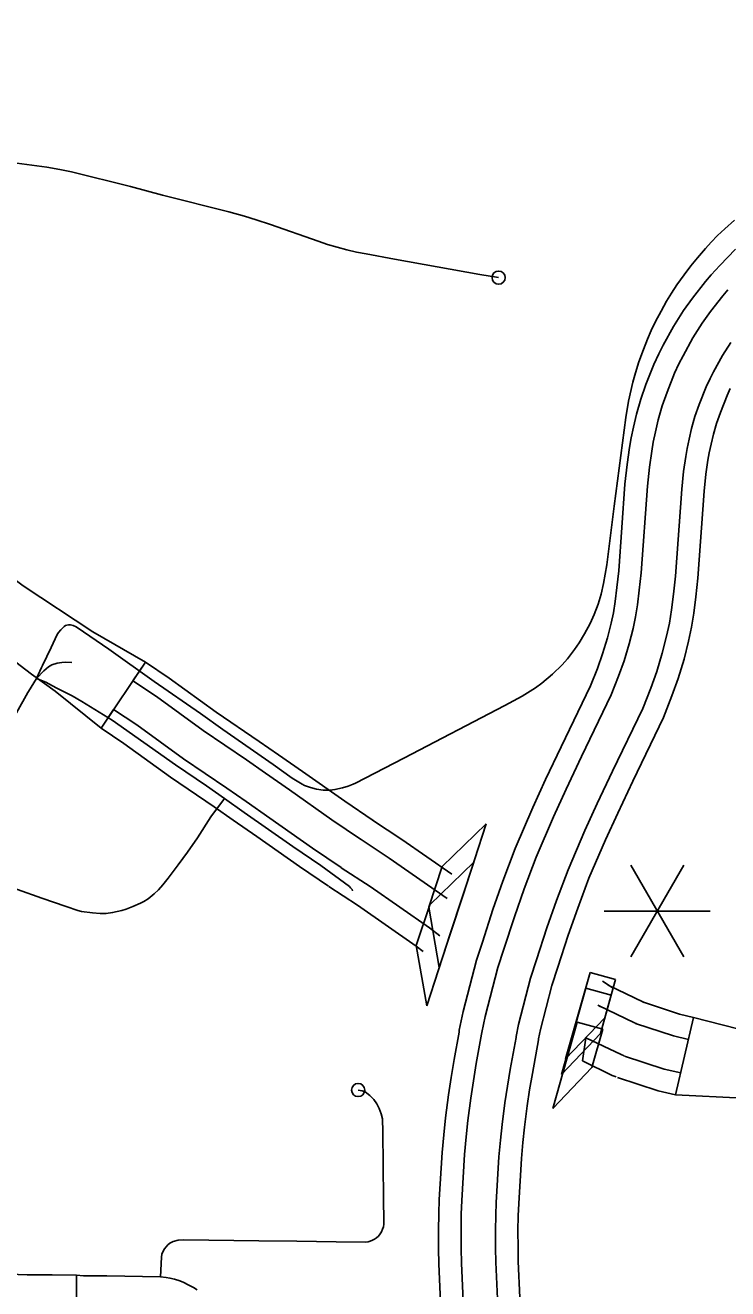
# Model space of a CAD drawing. Extents: x -19 to 366, y -4 to 359.
# Drawn here: x 148.022 to 148.524, y 193.836 to 194.739 of the extents above; entities that cross this region are included whole.
import ezdxf

# ---------------------------------------------------------------- set-up
doc = ezdxf.new("R2010")
doc.units = 0
for name, color, linetype in [('Level 10', 7, 'Continuous'), ('Level 19', 7, 'Continuous'), ('Level 33', 7, 'Continuous'), ('Level 42', 7, 'Continuous'), ('Level 48', 7, 'Continuous'), ('Level 60', 7, 'Continuous')]:
    doc.layers.add(name, color=color, linetype=linetype)

msp = doc.modelspace()

# ---------------------------------------------------------------- linework, layer by layer
at = {"layer": 'Level 10'}
for p, q in [((148.07041, 194.30555), (148.10805, 194.28392)), ((148.04349, 194.26307), (148.02661, 194.2754)), ((148.10805, 194.28392), (148.07634, 194.23678)), ((148.09907, 194.27056), (148.10805, 194.28392)), ((148.07634, 194.23678), (148.08532, 194.25013)), ((148.46338, 194.0409), (148.46442, 194.04053)), ((148.4203, 193.99872), (148.42283, 194.01538))]:
    msp.add_line(p, q, dxfattribs=at)
for points in [[(147.93387, 194.40764), (147.93483, 194.40668), (147.9481, 194.39554), (147.96001, 194.38474), (147.97094, 194.3755), (147.98282, 194.36649), (148.00136, 194.35288), (148.02071, 194.33838), (148.07041, 194.30555)], [(148.02661, 194.2754), (148.01143, 194.28688), (147.9928, 194.30012), (147.97315, 194.31485), (147.95449, 194.32854), (147.94132, 194.33854), (147.92881, 194.34912), (147.91696, 194.35986), (147.90288, 194.37169), (147.90052, 194.37403)], [(148.10805, 194.28392), (148.12512, 194.27244), (148.15869, 194.24817), (148.18932, 194.22723), (148.20316, 194.21762), (148.22022, 194.20579), (148.25055, 194.18438), (148.27079, 194.17062)], [(148.26174, 194.15731), (148.24138, 194.17115), (148.21099, 194.1926), (148.19398, 194.2044), (148.18019, 194.21397), (148.14943, 194.23499), (148.11591, 194.25923), (148.09907, 194.27056)], [(148.07634, 194.23678), (148.04349, 194.26307)], [(148.08532, 194.25013), (148.10182, 194.23903), (148.13527, 194.21485), (148.16622, 194.19369), (148.17994, 194.18417), (148.19687, 194.17242), (148.22736, 194.15091), (148.24789, 194.13695)], [(148.23884, 194.12364), (148.21819, 194.13768), (148.18765, 194.15923), (148.17076, 194.17094), (148.15709, 194.18043), (148.12601, 194.20168), (148.09261, 194.22583), (148.07634, 194.23678)], [(148.27035, 194.17091), (148.29136, 194.15711), (148.32692, 194.13241)], [(148.32377, 194.115), (148.28235, 194.14376), (148.26151, 194.15746)], [(148.24799, 194.13688), (148.26857, 194.12336), (148.31098, 194.0939), (148.31841, 194.08827)], [(148.30652, 194.07708), (148.30153, 194.08087), (148.25955, 194.11002), (148.23915, 194.12343)], [(148.44156, 194.05136), (148.43469, 194.05568)], [(148.46442, 194.04053), (148.464, 194.04069), (148.43882, 194.05288)], [(148.49973, 194.02982), (148.48983, 194.0321), (148.46338, 194.0409)], [(148.43145, 194.0387), (148.43299, 194.03773)], [(148.4318, 194.03839), (148.45765, 194.02588), (148.45875, 194.02546)], [(148.4583, 194.02562), (148.48547, 194.01659), (148.49612, 194.01413)], [(148.48696, 193.97445), (148.49973, 194.02982), (148.54167, 194.01911), (148.57955, 194.01418), (148.61302, 194.01015), (148.6454, 194.00602), (148.67741, 194.00007), (148.70641, 193.99137), (148.72936, 193.98256), (148.78007, 193.96075), (148.79438, 193.95438), (148.80636, 193.94959), (148.832, 193.93806), (148.88132, 193.91666)], [(148.42283, 194.01538), (148.44793, 194.00323), (148.45009, 194.00242)], [(148.44442, 193.98735), (148.44157, 193.98842), (148.4203, 193.99872)], [(148.45053, 194.00226), (148.4788, 193.99286), (148.49058, 193.99014)], [(148.48696, 193.97445), (148.47444, 193.97734), (148.44546, 193.98698)], [(148.8581, 193.8754), (148.81292, 193.89473), (148.78786, 193.906), (148.77597, 193.91075), (148.76109, 193.91737), (148.71151, 193.93869), (148.69109, 193.94653), (148.66625, 193.95399), (148.63808, 193.95922), (148.60719, 193.96316), (148.57367, 193.9672), (148.53525, 193.9722), (148.48696, 193.97445)]]:
    msp.add_lwpolyline(points, dxfattribs=at)
at = {"layer": 'Level 19'}
for points in [[(148.52978, 194.57917), (148.51851, 194.56746), (148.5123, 194.5608), (148.50822, 194.55604), (148.49895, 194.54416), (148.49265, 194.53527), (148.48543, 194.52391), (148.47802, 194.51059), (148.47484, 194.5043), (148.4714, 194.49677), (148.46578, 194.48253), (148.46199, 194.47197), (148.45893, 194.46115), (148.45678, 194.452), (148.45518, 194.44419), (148.45398, 194.43739), (148.45224, 194.42527), (148.45077, 194.41119), (148.4463, 194.34912), (148.44503, 194.3373), (148.44369, 194.32715), (148.44245, 194.31923), (148.44085, 194.31171), (148.43819, 194.30128), (148.43476, 194.28985), (148.43108, 194.27946), (148.42623, 194.26696), (148.4052, 194.22346), (148.39404, 194.19997), (148.38491, 194.17989), (148.37228, 194.15054), (148.36358, 194.12727), (148.35644, 194.10698), (148.34889, 194.08371), (148.34455, 194.07079)], [(148.35981, 194.06566), (148.36418, 194.07866), (148.37169, 194.10183), (148.37872, 194.12178), (148.38722, 194.14454), (148.39963, 194.17338), (148.40863, 194.19318), (148.41972, 194.2165), (148.44101, 194.26054), (148.44617, 194.27386), (148.45007, 194.28484), (148.45371, 194.29698), (148.45653, 194.30805), (148.45828, 194.3163), (148.45963, 194.32484), (148.46102, 194.33539), (148.46234, 194.34768), (148.4668, 194.40977), (148.46822, 194.42329), (148.46987, 194.43484), (148.471, 194.44117), (148.4725, 194.44855), (148.47452, 194.45711), (148.47733, 194.46706), (148.48084, 194.47686), (148.48622, 194.49047), (148.48935, 194.49732), (148.49224, 194.50304), (148.49927, 194.51568), (148.50602, 194.52629), (148.51187, 194.53455), (148.52068, 194.54585), (148.5243, 194.55007)], [(148.52646, 194.51256), (148.52044, 194.50308), (148.51399, 194.49149), (148.51154, 194.48664), (148.50888, 194.48083), (148.50389, 194.46818), (148.5008, 194.45955), (148.49836, 194.45094), (148.49655, 194.44327), (148.49518, 194.43656), (148.49419, 194.43095), (148.49266, 194.42026), (148.49133, 194.40761), (148.48686, 194.34548), (148.48547, 194.33247), (148.484, 194.32132), (148.4825, 194.31182), (148.48051, 194.30245), (148.47744, 194.2904), (148.47347, 194.27718), (148.46926, 194.2653), (148.46361, 194.25072), (148.44192, 194.20586), (148.43096, 194.1828), (148.42215, 194.16341), (148.41007, 194.13536), (148.40187, 194.11338), (148.39502, 194.09394), (148.38756, 194.07094), (148.38315, 194.05782)], [(148.39841, 194.05269), (148.40284, 194.06589), (148.41027, 194.08878), (148.417, 194.10789), (148.42502, 194.12936), (148.43687, 194.1569), (148.44556, 194.17601), (148.45644, 194.1989), (148.47839, 194.24429), (148.48435, 194.2597), (148.48878, 194.27217), (148.49296, 194.2861), (148.49619, 194.29879), (148.49833, 194.30888), (148.49993, 194.31901), (148.50145, 194.33056), (148.5029, 194.34405), (148.50737, 194.40619), (148.50863, 194.41828), (148.51009, 194.4284), (148.511, 194.43354), (148.51228, 194.43981), (148.51395, 194.4469), (148.51614, 194.45463), (148.51896, 194.46251), (148.5237, 194.47452), (148.52605, 194.47966)], [(148.34455, 194.07079), (148.33512, 194.03412), (148.33228, 194.02085), (148.33226, 194.01941), (148.32861, 193.99965), (148.32649, 193.987), (148.32464, 193.97439), (148.32256, 193.958), (148.32123, 193.94602), (148.32009, 193.93316), (148.31803, 193.89963), (148.31766, 193.88958), (148.31748, 193.87758), (148.3176, 193.86442), (148.31773, 193.85367), (148.31896, 193.82631)], [(148.33503, 193.82727), (148.33382, 193.85413), (148.3337, 193.86459), (148.33358, 193.87753), (148.33375, 193.88915), (148.33411, 193.89884), (148.33614, 193.93195), (148.33725, 193.94442), (148.33855, 193.95609), (148.34059, 193.97221), (148.3424, 193.9845), (148.34446, 193.99686), (148.34834, 194.01784), (148.34836, 194.01906), (148.35079, 194.03045), (148.35981, 194.06566)], [(148.38315, 194.05782), (148.37477, 194.02483), (148.37295, 194.01631), (148.37294, 194.01543), (148.36871, 193.99259), (148.36672, 193.98068), (148.36499, 193.96887), (148.363, 193.95319), (148.36175, 193.94197), (148.36069, 193.93011), (148.35871, 193.89763), (148.35837, 193.88851), (148.3582, 193.87746), (148.35832, 193.86485), (148.35844, 193.85483), (148.35961, 193.82873)], [(148.37569, 193.82968), (148.37453, 193.85528), (148.37442, 193.86502), (148.3743, 193.87742), (148.37446, 193.88809), (148.37479, 193.89684), (148.37675, 193.9289), (148.37777, 193.94036), (148.37898, 193.95128), (148.38094, 193.96669), (148.38263, 193.97818), (148.38457, 193.9898), (148.38902, 194.01386), (148.38902, 194.01451), (148.39045, 194.02115), (148.39841, 194.05269)]]:
    msp.add_lwpolyline(points, dxfattribs=at)
at = {"layer": 'Level 33'}
for points in [[(148.36047, 194.55885), (148.3471, 194.56106), (148.28614, 194.57201), (148.26587, 194.57576), (148.25889, 194.57716), (148.25195, 194.57878), (148.24507, 194.58061), (148.23826, 194.58265), (148.23149, 194.58488), (148.19741, 194.59693), (148.18727, 194.60026), (148.17888, 194.60278), (148.16758, 194.6058), (148.12014, 194.61791), (148.09731, 194.62407), (148.05513, 194.63443), (148.047, 194.63614), (148.03757, 194.63783), (148.01614, 194.64075), (147.98087, 194.64642), (147.96295, 194.65033), (147.94143, 194.65467), (147.92795, 194.6579)], [(148.29278, 194.21526), (148.36493, 194.2528), (148.37723, 194.25953), (148.38693, 194.26563), (148.39133, 194.26877), (148.39902, 194.27525), (148.40591, 194.2819), (148.40963, 194.28635), (148.41467, 194.29304), (148.41794, 194.29763), (148.42189, 194.30404), (148.42579, 194.31147), (148.4287, 194.31802), (148.43153, 194.32547), (148.43364, 194.3326), (148.43545, 194.34019), (148.4377, 194.35357), (148.44303, 194.39543), (148.45141, 194.45879), (148.45338, 194.47047), (148.45641, 194.48401), (148.45827, 194.4907), (148.46078, 194.49858), (148.46397, 194.50756), (148.46685, 194.51495), (148.46953, 194.52108), (148.47259, 194.52744), (148.47653, 194.53494), (148.48047, 194.54194), (148.48394, 194.54766), (148.48791, 194.55364), (148.49298, 194.56079), (148.49785, 194.56727), (148.50255, 194.57308), (148.50821, 194.57966), (148.51238, 194.58422), (148.51698, 194.58886), (148.52212, 194.59369), (148.52913, 194.59992)], [(148.04071, 194.29442), (148.04495, 194.30357), (148.04592, 194.30518), (148.04755, 194.30706), (148.05008, 194.30947), (148.05085, 194.31002), (148.05186, 194.31042)], [(148.05186, 194.31042), (148.05315, 194.31063), (148.0546, 194.31057), (148.05641, 194.31002), (148.05845, 194.30912), (148.06382, 194.30559), (148.08181, 194.29313)], [(148.0301, 194.27226), (148.03379, 194.28006), (148.03451, 194.28154), (148.04071, 194.29442)], [(148.08181, 194.29313), (148.11428, 194.27013), (148.14737, 194.24714), (148.16347, 194.23569), (148.19939, 194.21061)], [(148.05534, 194.28357), (148.05106, 194.2839), (148.04835, 194.28363), (148.0449, 194.2831), (148.04124, 194.282), (148.03878, 194.28055), (148.03545, 194.2778), (148.0301, 194.27226)], [(147.95055, 194.16846), (147.95179, 194.16982), (147.95874, 194.17739), (147.97707, 194.19694), (147.98596, 194.20715), (147.9929, 194.2148), (147.99886, 194.22226), (148.00489, 194.23071), (148.00716, 194.2339), (148.01237, 194.24184), (148.0158, 194.2476), (148.024, 194.26223), (148.02448, 194.26301), (148.0301, 194.27226)], [(148.16454, 194.18636), (148.15159, 194.19555), (148.12946, 194.21037), (148.08432, 194.24247), (148.06259, 194.25579), (148.05576, 194.25975), (148.04432, 194.26561), (148.03695, 194.2696), (148.0301, 194.27226)], [(148.19939, 194.21061), (148.21299, 194.20089), (148.22015, 194.19663), (148.22181, 194.19579), (148.22612, 194.19416), (148.23037, 194.19307), (148.23517, 194.19242), (148.23996, 194.19229), (148.24343, 194.19273), (148.24893, 194.194), (148.25299, 194.19523), (148.25655, 194.19666), (148.25809, 194.19734), (148.29278, 194.21526)], [(148.16454, 194.18636), (148.15489, 194.17335), (148.14516, 194.15824), (148.13803, 194.14791), (148.13148, 194.13886), (148.12439, 194.12949), (148.12058, 194.12464), (148.11751, 194.12119), (148.11438, 194.11817), (148.10996, 194.1147)], [(148.25615, 194.12046), (148.25571, 194.12126), (148.25467, 194.12259), (148.2538, 194.12341), (148.23331, 194.13838), (148.21348, 194.15198), (148.17862, 194.17635), (148.16454, 194.18636)], [(148.10996, 194.1147), (148.1069, 194.11274), (148.10459, 194.11146), (148.09914, 194.10908), (148.09439, 194.10737), (148.09115, 194.10638), (148.08461, 194.10485), (148.07996, 194.10421), (148.07577, 194.10411), (148.07015, 194.10455), (148.06227, 194.10565), (148.05967, 194.10634), (148.05151, 194.10927), (148.03402, 194.11504), (148.01669, 194.12133), (148.00317, 194.12579), (147.99724, 194.12793), (147.99263, 194.12994), (147.98849, 194.1321), (147.98275, 194.13536), (147.97797, 194.13855)], [(148.11891, 193.84436), (148.11946, 193.85836), (148.11983, 193.86048), (148.1206, 193.86232), (148.12175, 193.86432), (148.12282, 193.86574), (148.1241, 193.8672), (148.12556, 193.86846), (148.12777, 193.86959), (148.13149, 193.87057), (148.13543, 193.87086), (148.18917, 193.87003), (148.21634, 193.86996), (148.2443, 193.86942), (148.26543, 193.86924), (148.26713, 193.86946), (148.26878, 193.86988), (148.27037, 193.87051), (148.27186, 193.87134), (148.27325, 193.87234), (148.27452, 193.87351), (148.27573, 193.875), (148.27675, 193.87663), (148.27752, 193.87838), (148.27808, 193.88022), (148.27841, 193.88212), (148.27847, 193.88404), (148.27809, 193.90047), (148.27769, 193.94797), (148.27743, 193.95725), (148.27657, 193.96085), (148.27515, 193.96471), (148.27339, 193.96813), (148.27117, 193.97122), (148.26836, 193.97409), (148.26499, 193.97655), (148.263, 193.97746), (148.26007, 193.97793)], [(148.05872, 193.84546), (148.04131, 193.84576), (148.02342, 193.84578), (148.01712, 193.84606), (148.00788, 193.84692), (148.00065, 193.84782), (147.99537, 193.84869), (147.99284, 193.84911), (147.9861, 193.85056), (147.97829, 193.85266), (147.97035, 193.85514), (147.9642, 193.85739), (147.9565, 193.86061), (147.94961, 193.86372), (147.94403, 193.86648), (147.92552, 193.87719)], [(148.05925, 193.78676), (148.05924, 193.79896), (148.05885, 193.81433), (148.05872, 193.84546)], [(148.11891, 193.84436), (148.08036, 193.84503), (148.06383, 193.84512), (148.05872, 193.84546)], [(148.11891, 193.84436), (148.12286, 193.84399), (148.1255, 193.84345), (148.12875, 193.84267), (148.13257, 193.84143), (148.13554, 193.84023), (148.13867, 193.83873), (148.1425, 193.83663), (148.14508, 193.83499)]]:
    msp.add_lwpolyline(points, dxfattribs=at)
for centre in [(148.36047, 194.55885), (148.26007, 193.97793)]:
    msp.add_circle(centre, 0.00473, dxfattribs=at)
at = {"layer": 'Level 42'}
for p, q in [((148.35167, 194.1682), (148.32018, 194.13784)), ((148.33484, 194.11689), (148.35167, 194.1682)), ((148.34269, 194.14082), (148.31121, 194.11046)), ((148.32587, 194.08951), (148.34269, 194.14082)), ((148.32018, 194.13784), (148.31062, 194.10869)), ((148.31801, 194.06558), (148.33484, 194.11689)), ((148.31121, 194.11046), (148.30165, 194.08131)), ((148.31062, 194.10869), (148.31801, 194.06558)), ((148.30904, 194.0382), (148.32587, 194.08951)), ((148.30165, 194.08131), (148.30904, 194.0382)), ((148.40827, 194.00027), (148.42578, 194.06204)), ((148.42578, 194.06204), (148.444, 194.05687)), ((148.40528, 193.98912), (148.42278, 194.05089)), ((148.42278, 194.05089), (148.44101, 194.04573)), ((148.444, 194.05687), (148.43625, 194.02954)), ((148.44101, 194.04573), (148.43326, 194.0184)), ((148.39919, 193.96476), (148.4167, 194.02653)), ((148.43625, 194.02954), (148.40827, 194.00027)), ((148.4167, 194.02653), (148.43492, 194.02136)), ((148.43326, 194.0184), (148.40528, 193.98912)), ((148.43492, 194.02136), (148.42718, 193.99403)), ((148.42718, 193.99403), (148.39919, 193.96476))]:
    msp.add_line(p, q, dxfattribs=at)
at = {"layer": 'Level 48'}
for p, q in [((148.49277, 194.13868), (148.45489, 194.07307)), ((148.45489, 194.13868), (148.49277, 194.07307)), ((148.43595, 194.10587), (148.51171, 194.10587))]:
    msp.add_line(p, q, dxfattribs=at)
at = {"layer": 'Level 60'}
for points in [[(154.11585, 1.87092), (153.9063, 10.48743), (153.69602, 19.10409), (153.48501, 27.72087), (153.27327, 36.3378), (153.0608, 44.95486), (152.84759, 53.57206), (152.63366, 62.1894), (152.419, 70.80688), (152.20362, 79.42449), (151.98751, 88.04225), (151.77068, 96.66014), (151.55312, 105.27817), (151.33484, 113.89634), (151.11584, 122.51465), (150.89612, 131.13311), (150.67568, 139.7517), (150.45452, 148.37043), (150.23264, 156.98931), (150.01005, 165.60832), (149.78674, 174.22748), (149.56272, 182.84677), (149.33799, 191.46621), (149.11254, 200.0858), (148.88638, 208.70552), (148.65952, 217.32539), (148.43194, 225.9454), (148.20366, 234.56555), (147.97466, 243.18584), (147.74497, 251.80628), (147.51457, 260.42687), (147.28346, 269.04759), (147.05165, 277.66846), (146.81914, 286.28948), (146.58593, 294.91064), (146.35202, 303.53194), (146.11742, 312.15339), (145.88211, 320.77499), (145.64611, 329.39673), (145.40941, 338.01861), (145.17202, 346.64065)], [(0, 189.51617), (7.11214, 189.52059), (14.22427, 189.53386), (21.33637, 189.55597), (28.44845, 189.58693), (35.56048, 189.62672), (42.67245, 189.67537), (49.78436, 189.73285), (56.89619, 189.79918), (64.00793, 189.87436), (71.11958, 189.95838), (78.23111, 190.05124), (85.34253, 190.15294), (92.45381, 190.26349), (99.56495, 190.38288), (106.67593, 190.51112), (113.78675, 190.6482), (120.89739, 190.79412), (128.00785, 190.94888), (135.11811, 191.11248), (142.22816, 191.28493), (149.33799, 191.46621), (156.44759, 191.65634), (163.55694, 191.85531), (170.66605, 192.06312), (177.77489, 192.27977), (184.88345, 192.50526), (191.99173, 192.73959), (199.09971, 192.98276), (206.20739, 193.23477), (213.31474, 193.49561), (220.42177, 193.7653), (227.52845, 194.04382), (234.63479, 194.33118), (241.74076, 194.62738), (248.84635, 194.93241), (255.95157, 195.24628), (263.05638, 195.56898), (270.16079, 195.90052), (277.26478, 196.24089), (284.36834, 196.5901), (291.47147, 196.94814), (298.57414, 197.31501), (305.67635, 197.69072), (312.77809, 198.07525), (319.87934, 198.46862), (326.9801, 198.87082), (334.08035, 199.28185), (341.18009, 199.7017)]]:
    msp.add_spline(points, degree=3, dxfattribs=at)

doc.saveas('drawing.dxf')
